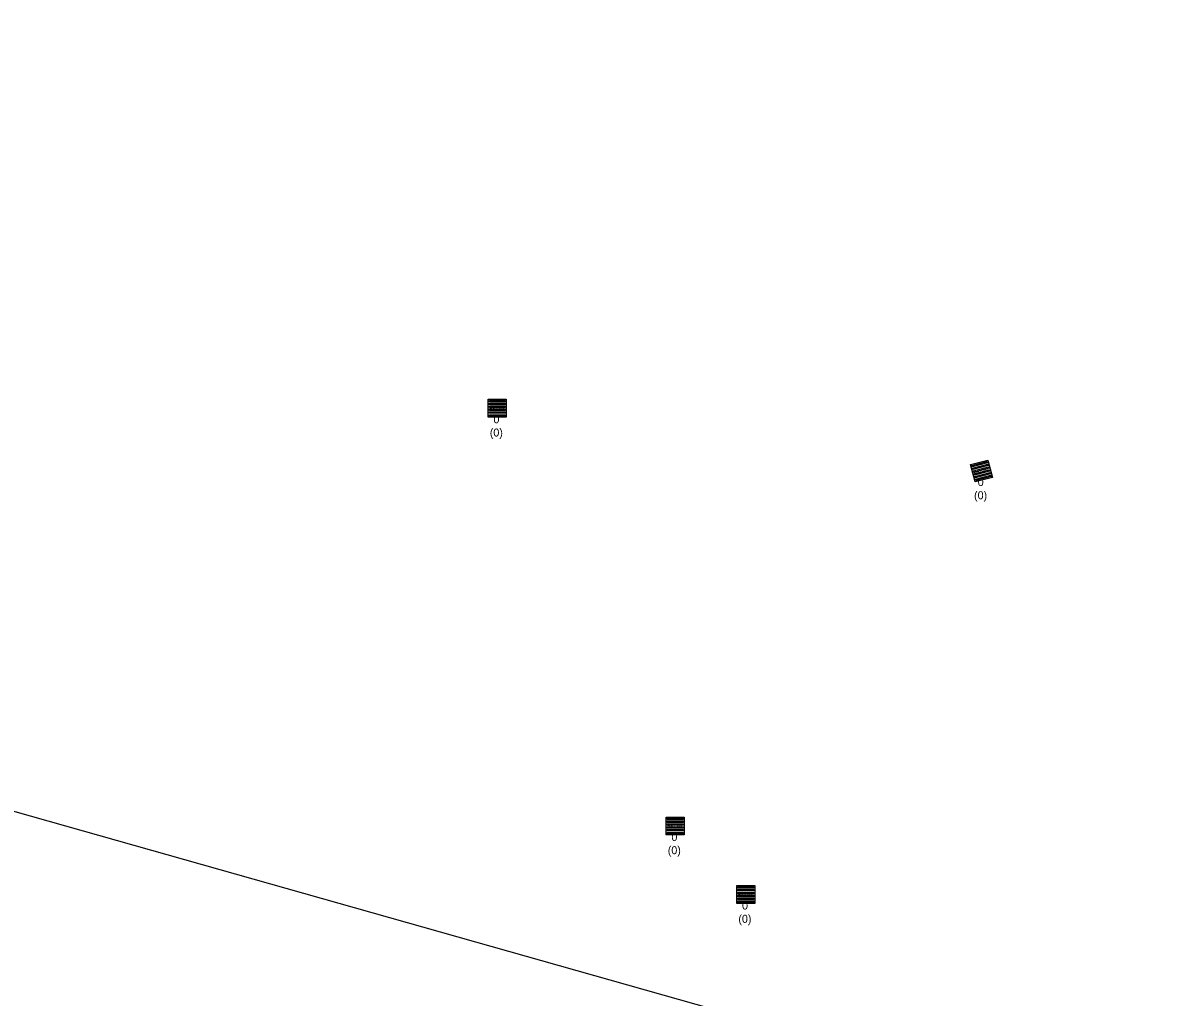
# Model space of a CAD drawing. Extents: x -606452 to -604459, y -1157823 to -1156972.
# Drawn here: x -605321.3 to -605224.9, y -1157639.5 to -1157557.8 of the extents above; entities that cross this region are included whole.
import ezdxf

# ---------------------------------------------------------------- set-up
doc = ezdxf.new("R2010")
doc.units = 0
doc.layers.add('Pomocné_Zájmová území 2021', color=7, linetype='Continuous')
doc.layers.add('Uliční vpusť', color=7, linetype='Continuous')

msp = doc.modelspace()

# ---------------------------------------------------------------- linework, layer by layer
at = {"layer": 'Pomocné_Zájmová území 2021'}
msp.add_lwpolyline([(-606389.784, -1157640.205), (-606452.34, -1157375.134), (-606287.996, -1157134.449), (-606089.723, -1156972.225), (-605785.42, -1157001.913), (-605228.77, -1157012.516), (-604682.722, -1157388.917), (-604597.9, -1157454.655), (-604591.538, -1157788.645), (-604619.105, -1157822.574), (-605421.742, -1157595.673), (-605822.53, -1157783.344)], close=True, dxfattribs=at)
at = {"layer": 'Uliční vpusť'}
for points in [[(-605282.26, -1157589.32), (-605280.76, -1157589.32), (-605280.76, -1157590.82), (-605282.26, -1157590.82)], [(-605282.17, -1157589.41), (-605280.85, -1157589.41), (-605280.85, -1157589.53), (-605282.17, -1157589.53)], [(-605282.17, -1157589.65), (-605280.85, -1157589.65), (-605280.85, -1157589.77), (-605282.17, -1157589.77)], [(-605282.17, -1157589.89), (-605280.85, -1157589.89), (-605280.85, -1157590.01), (-605282.17, -1157590.01)], [(-605282.17, -1157590.13), (-605280.85, -1157590.13), (-605280.85, -1157590.25), (-605282.17, -1157590.25)], [(-605282.17, -1157590.37), (-605280.85, -1157590.37), (-605280.85, -1157590.49), (-605282.17, -1157590.49)], [(-605282.17, -1157590.61), (-605280.85, -1157590.61), (-605280.85, -1157590.73), (-605282.17, -1157590.73)], [(-605241.827, -1157594.797), (-605240.377, -1157594.413), (-605239.993, -1157595.863), (-605241.443, -1157596.247)], [(-605241.717, -1157594.861), (-605240.441, -1157594.523), (-605240.411, -1157594.639), (-605241.686, -1157594.977)], [(-605241.656, -1157595.093), (-605240.38, -1157594.755), (-605240.349, -1157594.871), (-605241.625, -1157595.209)], [(-605241.594, -1157595.325), (-605240.318, -1157594.987), (-605240.287, -1157595.103), (-605241.563, -1157595.441)], [(-605241.533, -1157595.557), (-605240.257, -1157595.219), (-605240.226, -1157595.335), (-605241.502, -1157595.673)], [(-605241.471, -1157595.789), (-605240.195, -1157595.451), (-605240.164, -1157595.567), (-605241.44, -1157595.905)], [(-605241.409, -1157596.021), (-605240.134, -1157595.683), (-605240.103, -1157595.799), (-605241.379, -1157596.137)], [(-605267.34, -1157624.33), (-605265.84, -1157624.33), (-605265.84, -1157625.83), (-605267.34, -1157625.83)], [(-605267.25, -1157624.42), (-605265.93, -1157624.42), (-605265.93, -1157624.54), (-605267.25, -1157624.54)], [(-605267.25, -1157624.66), (-605265.93, -1157624.66), (-605265.93, -1157624.78), (-605267.25, -1157624.78)], [(-605267.25, -1157624.9), (-605265.93, -1157624.9), (-605265.93, -1157625.02), (-605267.25, -1157625.02)], [(-605267.25, -1157625.14), (-605265.93, -1157625.14), (-605265.93, -1157625.26), (-605267.25, -1157625.26)], [(-605267.25, -1157625.38), (-605265.93, -1157625.38), (-605265.93, -1157625.5), (-605267.25, -1157625.5)], [(-605267.25, -1157625.62), (-605265.93, -1157625.62), (-605265.93, -1157625.74), (-605267.25, -1157625.74)], [(-605261.42, -1157630.08), (-605259.92, -1157630.08), (-605259.92, -1157631.58), (-605261.42, -1157631.58)], [(-605261.33, -1157630.17), (-605260.01, -1157630.17), (-605260.01, -1157630.29), (-605261.33, -1157630.29)], [(-605261.33, -1157630.41), (-605260.01, -1157630.41), (-605260.01, -1157630.53), (-605261.33, -1157630.53)], [(-605261.33, -1157630.65), (-605260.01, -1157630.65), (-605260.01, -1157630.77), (-605261.33, -1157630.77)], [(-605261.33, -1157630.89), (-605260.01, -1157630.89), (-605260.01, -1157631.01), (-605261.33, -1157631.01)], [(-605261.33, -1157631.13), (-605260.01, -1157631.13), (-605260.01, -1157631.25), (-605261.33, -1157631.25)], [(-605261.33, -1157631.37), (-605260.01, -1157631.37), (-605260.01, -1157631.49), (-605261.33, -1157631.49)]]:
    msp.add_lwpolyline(points, close=True, dxfattribs=at)

# ---------------------------------------------------------------- texts
for rotation, p in [(359.99999, (-605282.166, -1157590.221)), (14.8586, (-605241.505, -1157595.644)), (359.99999, (-605267.246, -1157625.231)), (359.99999, (-605261.326, -1157630.981))]:
    msp.add_text('BKOM', height=0.3, rotation=rotation, dxfattribs=at).set_placement(p)
for s, height, p in [('0', 0.671, (-605281.826, -1157591.328)), ('(0)', 0.6708, (-605282.132, -1157592.439)), ('0', 0.671, (-605241.226, -1157596.588)), ('(0)', 0.6708, (-605241.532, -1157597.699)), ('0', 0.671, (-605266.906, -1157626.338)), ('(0)', 0.6708, (-605267.212, -1157627.449)), ('0', 0.671, (-605260.986, -1157632.088)), ('(0)', 0.6708, (-605261.292, -1157633.199))]:
    msp.add_text(s, height=height, dxfattribs=at).set_placement(p)

doc.saveas('drawing.dxf')
